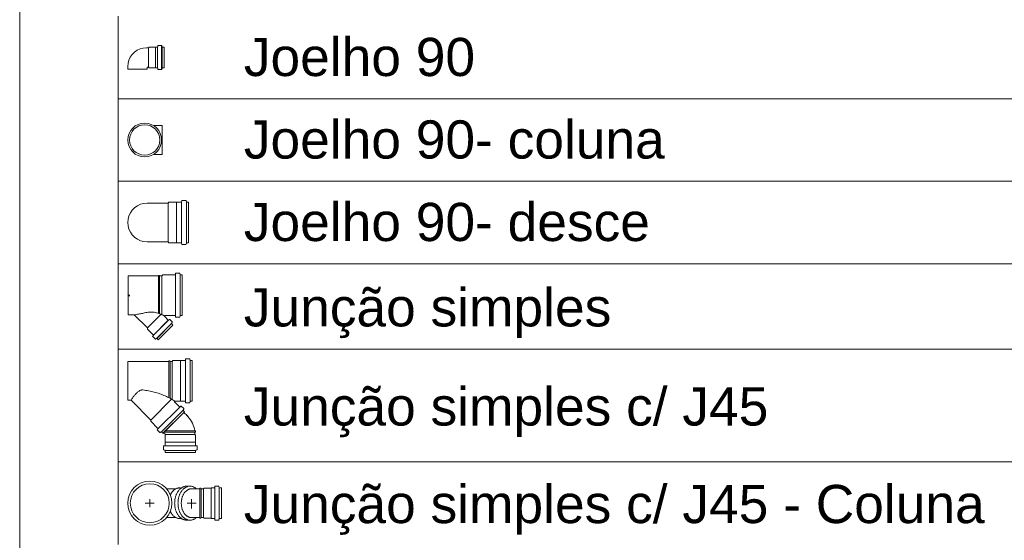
# Model space of a CAD drawing. Header units: millimetres. Extents: x 567 to 934, y -1 to 364.
# Tile 312 of 656: x 708.32 to 713.48, y 223.92 to 226.65. Entities that reach past the tile are written whole.
import ezdxf

# ---------------------------------------------------------------- set-up
doc = ezdxf.new("R2010")
doc.units = ezdxf.units.MM
doc.header["$MEASUREMENT"] = 0
doc.linetypes.add('NULL', pattern=[0])
for name, color, linetype, lineweight in [('DI-Tabelas', 7, 'Continuous', 13), ('Simbolos', 14, 'Continuous', 20), ('Simbolos_int', 14, 'Continuous', 15)]:
    doc.layers.add(name, color=color, linetype=linetype, lineweight=lineweight)
doc.styles.add('Arial', font='arial.ttf')

msp = doc.modelspace()

# ---------------------------------------------------------------- linework, layer by layer
at = {"layer": 'DI-Tabelas'}
for p, q in [((708.3214, 226.7514), (708.3214, 226.3194)), ((708.8379, 226.2354), (708.8379, 226.6674)), ((708.3214, 226.3194), (708.3214, 225.8874)), ((709.4459, 226.2354), (708.8379, 226.2354)), ((708.8379, 225.8034), (708.8379, 226.2354)), ((715.5079, 226.2354), (709.4459, 226.2354)), ((708.3214, 225.8874), (708.3214, 225.4554)), ((709.4459, 225.8034), (708.8379, 225.8034)), ((708.8379, 225.3714), (708.8379, 225.8034)), ((715.5079, 225.8034), (709.4459, 225.8034)), ((708.3214, 225.4554), (708.3214, 225.0234)), ((709.4459, 225.3714), (708.8379, 225.3714)), ((708.8379, 224.9237), (708.8379, 225.3714)), ((715.5079, 225.3714), (709.4459, 225.3714)), ((708.3214, 225.0234), (708.3214, 224.5914)), ((709.4459, 224.9237), (708.8379, 224.9237)), ((708.8379, 224.3336), (708.8379, 224.9237)), ((715.5079, 224.9237), (709.4459, 224.9237)), ((708.3214, 224.5914), (708.3214, 224.1594)), ((709.4459, 224.3336), (708.8379, 224.3336)), ((708.8379, 223.9016), (708.8379, 224.3336)), ((715.5079, 224.3336), (709.4459, 224.3336)), ((708.3214, 224.1594), (708.3214, 223.7274))]:
    msp.add_line(p, q, dxfattribs=at)
at = {"layer": 'Simbolos'}
for p, q in [((708.9955, 226.5021), (708.9857, 226.5021)), ((708.9991, 226.5057), (708.9955, 226.5021)), ((709.0327, 226.5057), (708.9991, 226.5057)), ((709.0331, 226.5061), (709.0327, 226.5057)), ((709.0424, 226.5061), (709.0331, 226.5061)), ((709.0449, 226.5132), (709.0444, 226.5079)), ((709.0644, 226.515), (709.0469, 226.515)), ((709.0644, 226.513), (709.0644, 226.3898)), ((709.0663, 226.5135), (709.0679, 226.5076)), ((709.0786, 226.5061), (709.0699, 226.5061)), ((709.0786, 226.5061), (709.0786, 226.3967)), ((708.8879, 226.4043), (708.8879, 226.3908)), ((708.9893, 226.3987), (708.9893, 226.3908)), ((708.9955, 226.4007), (708.9913, 226.4007)), ((708.9991, 226.3971), (708.9955, 226.4007)), ((709.0327, 226.3971), (708.9991, 226.3971)), ((709.0331, 226.3967), (709.0327, 226.3971)), ((709.0424, 226.3967), (709.0331, 226.3967)), ((709.0449, 226.3896), (709.0444, 226.3949)), ((709.0644, 226.3878), (709.0469, 226.3878)), ((709.0663, 226.3893), (709.0679, 226.3952)), ((709.0786, 226.3967), (709.0699, 226.3967)), ((709.0228, 226.0949), (709.0685, 226.0949)), ((709.0228, 225.9439), (709.0685, 225.9439)), ((709.0992, 225.689), (708.9895, 225.689)), ((709.1036, 225.6934), (709.0992, 225.689)), ((709.1431, 225.6934), (709.1036, 225.6934)), ((709.1436, 225.6939), (709.1431, 225.6934)), ((709.1678, 225.6939), (709.1436, 225.6939)), ((709.1702, 225.7009), (709.1698, 225.6957)), ((709.1911, 225.7027), (709.1722, 225.7027)), ((709.1931, 225.7012), (709.1946, 225.6954)), ((709.2055, 225.6939), (709.1966, 225.6939)), ((709.2055, 225.6939), (709.2055, 225.4809)), ((709.0992, 225.4858), (708.9895, 225.4858)), ((709.1036, 225.4814), (709.0992, 225.4858)), ((709.1431, 225.4814), (709.1036, 225.4814)), ((709.1436, 225.4809), (709.1431, 225.4814)), ((709.1678, 225.4809), (709.1436, 225.4809)), ((709.1702, 225.4739), (709.1698, 225.4791)), ((709.1911, 225.4721), (709.1722, 225.4721)), ((709.1931, 225.4736), (709.1946, 225.4794)), ((709.2055, 225.4809), (709.1966, 225.4809)), ((709.048, 225.3077), (708.8901, 225.3077)), ((708.8901, 225.3077), (708.8901, 225.1045)), ((709.048, 225.3077), (709.0482, 225.3107)), ((709.0541, 225.3107), (709.0482, 225.3107)), ((709.0544, 225.3077), (709.0541, 225.3107)), ((709.0668, 225.3077), (709.0544, 225.3077)), ((709.0717, 225.3126), (709.0668, 225.3077)), ((709.1353, 225.3126), (709.0717, 225.3126)), ((709.1378, 225.3196), (709.1373, 225.3144)), ((709.1587, 225.3214), (709.1398, 225.3214)), ((709.1606, 225.3199), (709.1622, 225.3141)), ((709.173, 225.3126), (709.1641, 225.3126)), ((709.173, 225.3126), (709.173, 225.0996)), ((708.8959, 225.2018), (708.8879, 225.2097)), ((708.899, 225.2061), (708.8879, 225.2061)), ((708.9219, 225.1045), (708.8901, 225.1045)), ((708.9911, 225.0353), (708.9219, 225.1045)), ((709.1353, 225.0996), (709.0807, 225.0996)), ((709.1378, 225.0926), (709.1373, 225.0978)), ((709.1606, 225.0923), (709.1622, 225.0981)), ((709.173, 225.0996), (709.1641, 225.0996)), ((709.1239, 225.0506), (709.0471, 224.9737)), ((709.0989, 225.0766), (709.0793, 225.0962)), ((709.1056, 225.0799), (709.1016, 225.0765)), ((709.1202, 225.0669), (709.1078, 225.0793)), ((709.1205, 225.0644), (709.1175, 225.0591)), ((709.1239, 225.0506), (709.1178, 225.0567)), ((709.1587, 225.0908), (709.1398, 225.0908)), ((708.9911, 225.0296), (708.9911, 225.0353)), ((709.0215, 224.9992), (708.9911, 225.0296)), ((709.0182, 224.9925), (709.0216, 224.9965)), ((709.0308, 224.9774), (709.0184, 224.9898)), ((709.0332, 224.9771), (709.0385, 224.9802)), ((709.0471, 224.9737), (709.0409, 224.9798)), ((709.1027, 224.86), (708.8879, 224.86)), ((708.8879, 224.6568), (708.8879, 224.86)), ((709.1027, 224.86), (709.1029, 224.863)), ((709.1027, 224.6701), (709.1027, 224.86)), ((709.1088, 224.863), (709.1029, 224.863)), ((709.1091, 224.86), (709.1088, 224.863)), ((709.1091, 224.6667), (709.1091, 224.86)), ((709.1196, 224.86), (709.1091, 224.86)), ((709.124, 224.8644), (709.1196, 224.86)), ((709.1196, 224.6605), (709.1196, 224.86)), ((709.1635, 224.8644), (709.124, 224.8644)), ((709.164, 224.8649), (709.1635, 224.8644)), ((709.1635, 224.6524), (709.1635, 224.8644)), ((709.1882, 224.8649), (709.164, 224.8649)), ((709.19, 224.8649), (709.19, 224.6519)), ((709.1906, 224.8719), (709.1902, 224.8667)), ((709.2115, 224.8737), (709.1926, 224.8737)), ((709.2135, 224.8722), (709.215, 224.8664)), ((709.2154, 224.8649), (709.2154, 224.6519)), ((709.2259, 224.8649), (709.217, 224.8649)), ((709.2259, 224.8649), (709.2259, 224.6519)), ((708.9047, 224.6568), (708.8879, 224.6568)), ((709.0087, 224.5527), (708.9047, 224.6568)), ((709.1177, 224.6617), (709.0087, 224.5527)), ((709.1591, 224.6223), (709.1324, 224.649)), ((709.1635, 224.6524), (709.1338, 224.6524)), ((709.164, 224.6519), (709.1635, 224.6524)), ((709.1882, 224.6519), (709.164, 224.6519)), ((709.1906, 224.6449), (709.1902, 224.6501)), ((709.2115, 224.6431), (709.1926, 224.6431)), ((709.2135, 224.6446), (709.215, 224.6504)), ((709.2259, 224.6519), (709.217, 224.6519)), ((709.1601, 224.6207), (709.0475, 224.5082)), ((709.1771, 224.6037), (709.0645, 224.4911)), ((709.1846, 224.5962), (709.0721, 224.4836)), ((709.1618, 224.6222), (709.1656, 224.6254)), ((709.1807, 224.6129), (709.1683, 224.6252)), ((709.1779, 224.605), (709.181, 224.6105)), ((709.1846, 224.5962), (709.1782, 224.6026)), ((709.2005, 224.5745), (709.1818, 224.5933)), ((709.0087, 224.5464), (709.0087, 224.5527)), ((709.046, 224.5091), (709.0087, 224.5464)), ((709.0461, 224.5064), (709.0429, 224.5026)), ((709.0554, 224.4876), (709.043, 224.4999)), ((709.0632, 224.4904), (709.0578, 224.4872)), ((709.0721, 224.4836), (709.0656, 224.4901)), ((709.0849, 224.4766), (709.075, 224.4865)), ((709.2388, 224.4963), (709.2418, 224.496)), ((709.2388, 224.4899), (709.2418, 224.4901)), ((709.2388, 224.4767), (709.2388, 224.4899)), ((709.2418, 224.4901), (709.2418, 224.496)), ((709.0837, 224.4371), (709.0842, 224.4376)), ((709.0837, 224.4201), (709.0837, 224.4371)), ((709.0842, 224.4731), (709.0849, 224.4738)), ((709.0842, 224.4376), (709.0842, 224.4731)), ((709.2424, 224.4731), (709.2388, 224.4767)), ((709.2424, 224.4376), (709.2424, 224.4731)), ((709.2429, 224.4371), (709.2424, 224.4376)), ((709.2429, 224.4201), (709.2429, 224.4371)), ((709.0747, 224.3982), (709.0747, 224.4157)), ((709.0822, 224.3946), (709.0762, 224.3962)), ((709.0819, 224.4181), (709.0765, 224.4177)), ((709.0837, 224.3836), (709.0837, 224.3927)), ((709.2429, 224.3836), (709.0837, 224.3836)), ((709.2429, 224.3836), (709.2429, 224.3927)), ((709.2444, 224.3946), (709.2504, 224.3962)), ((709.2447, 224.4181), (709.2501, 224.4177)), ((709.2519, 224.3982), (709.2519, 224.4157)), ((709.14, 224.1931), (709.0903, 224.1931)), ((709.2139, 224.2066), (709.1963, 224.2066)), ((709.2653, 224.1931), (709.2217, 224.1931)), ((709.2653, 224.1931), (709.2656, 224.1961)), ((709.2714, 224.1961), (709.2656, 224.1961)), ((709.2717, 224.1931), (709.2714, 224.1961)), ((709.2849, 224.1931), (709.2717, 224.1931)), ((709.2885, 224.1967), (709.2849, 224.1931)), ((709.324, 224.1967), (709.2885, 224.1967)), ((709.3245, 224.1972), (709.324, 224.1967)), ((709.3415, 224.1972), (709.3245, 224.1972)), ((709.3434, 224.199), (709.3439, 224.2044)), ((709.3634, 224.2062), (709.3459, 224.2062)), ((709.367, 224.1987), (709.3653, 224.2047)), ((709.378, 224.1972), (709.3689, 224.1972)), ((709.378, 224.1972), (709.378, 224.038)), ((709.14, 224.0421), (709.0903, 224.0421)), ((709.2139, 224.0286), (709.1963, 224.0286)), ((709.2653, 224.0421), (709.2217, 224.0421)), ((709.2653, 224.0421), (709.2656, 224.0391)), ((709.2714, 224.0391), (709.2656, 224.0391)), ((709.2717, 224.0421), (709.2714, 224.0391)), ((709.2849, 224.0421), (709.2717, 224.0421)), ((709.2885, 224.0385), (709.2849, 224.0421)), ((709.324, 224.0385), (709.2885, 224.0385)), ((709.3245, 224.038), (709.324, 224.0385)), ((709.3415, 224.038), (709.3245, 224.038)), ((709.3434, 224.0362), (709.3439, 224.0308)), ((709.3634, 224.029), (709.3459, 224.029)), ((709.367, 224.0365), (709.3653, 224.0305)), ((709.378, 224.038), (709.3689, 224.038))]:
    msp.add_line(p, q, dxfattribs=at)
for points in [[(708.9857, 226.5021), (708.9687, 226.5006), (708.9522, 226.4962), (708.9368, 226.489), (708.9228, 226.4792), (708.9107, 226.4672), (708.901, 226.4532), (708.8938, 226.4378), (708.8893, 226.4213), (708.8879, 226.4043)], [(709.0424, 226.5061), (709.0428, 226.5062), (709.0431, 226.5062), (709.0434, 226.5064), (709.0436, 226.5065), (709.0439, 226.5068), (709.0441, 226.507), (709.0443, 226.5073), (709.0444, 226.5076), (709.0444, 226.508)], [(709.0469, 226.515), (709.0466, 226.515), (709.0462, 226.5149), (709.0459, 226.5148), (709.0457, 226.5146), (709.0454, 226.5144), (709.0452, 226.5141), (709.0451, 226.5138), (709.0449, 226.5135), (709.0449, 226.5132)], [(709.0663, 226.5135), (709.0662, 226.5138), (709.0661, 226.5141), (709.0659, 226.5143), (709.0657, 226.5145), (709.0655, 226.5147), (709.0652, 226.5148), (709.065, 226.5149), (709.0647, 226.515), (709.0644, 226.515)], [(709.0679, 226.5076), (709.068, 226.5073), (709.0682, 226.5071), (709.0683, 226.5068), (709.0685, 226.5066), (709.0688, 226.5065), (709.069, 226.5063), (709.0693, 226.5062), (709.0696, 226.5061), (709.0699, 226.5061)], [(708.9913, 226.4007), (708.9909, 226.4007), (708.9906, 226.4006), (708.9903, 226.4005), (708.99, 226.4003), (708.9897, 226.4), (708.9895, 226.3997), (708.9894, 226.3994), (708.9893, 226.3991), (708.9893, 226.3987)], [(709.0444, 226.3949), (709.0444, 226.3952), (709.0443, 226.3955), (709.0441, 226.3958), (709.0439, 226.3961), (709.0436, 226.3963), (709.0434, 226.3965), (709.0431, 226.3966), (709.0428, 226.3967), (709.0424, 226.3967)], [(709.0449, 226.3897), (709.0449, 226.3893), (709.0451, 226.389), (709.0452, 226.3887), (709.0454, 226.3885), (709.0457, 226.3882), (709.0459, 226.3881), (709.0462, 226.3879), (709.0466, 226.3879), (709.0469, 226.3878)], [(709.0644, 226.3878), (709.0647, 226.3878), (709.065, 226.3879), (709.0652, 226.388), (709.0655, 226.3882), (709.0657, 226.3883), (709.0659, 226.3885), (709.0661, 226.3888), (709.0662, 226.389), (709.0663, 226.3893)], [(709.0699, 226.3967), (709.0696, 226.3967), (709.0693, 226.3966), (709.069, 226.3965), (709.0688, 226.3964), (709.0685, 226.3962), (709.0683, 226.396), (709.0682, 226.3958), (709.068, 226.3955), (709.0679, 226.3952)], [(708.9895, 225.689), (708.9718, 225.6875), (708.9547, 225.6829), (708.9387, 225.6754), (708.9242, 225.6653), (708.9116, 225.6527), (708.9015, 225.6382), (708.894, 225.6222), (708.8894, 225.6051), (708.8879, 225.5874), (708.8894, 225.5698), (708.894, 225.5527), (708.9015, 225.5366), (708.9116, 225.5221), (708.9242, 225.5096), (708.9387, 225.4994), (708.9547, 225.492), (708.9718, 225.4874), (708.9895, 225.4858)], [(709.1678, 225.6939), (709.1681, 225.694), (709.1684, 225.694), (709.1688, 225.6942), (709.169, 225.6943), (709.1693, 225.6946), (709.1695, 225.6948), (709.1696, 225.6951), (709.1697, 225.6954), (709.1698, 225.6958)], [(709.1722, 225.7027), (709.1719, 225.7027), (709.1716, 225.7026), (709.1713, 225.7025), (709.171, 225.7023), (709.1708, 225.7021), (709.1706, 225.7018), (709.1704, 225.7015), (709.1703, 225.7012), (709.1702, 225.7009)], [(709.1931, 225.7012), (709.193, 225.7015), (709.1928, 225.7018), (709.1927, 225.702), (709.1925, 225.7022), (709.1922, 225.7024), (709.192, 225.7025), (709.1917, 225.7026), (709.1914, 225.7027), (709.1911, 225.7027)], [(709.1947, 225.6954), (709.1947, 225.6951), (709.1949, 225.6949), (709.195, 225.6946), (709.1953, 225.6944), (709.1955, 225.6943), (709.1957, 225.6941), (709.196, 225.694), (709.1963, 225.6939), (709.1966, 225.6939)], [(709.1698, 225.4791), (709.1697, 225.4794), (709.1696, 225.4797), (709.1695, 225.48), (709.1693, 225.4803), (709.169, 225.4805), (709.1688, 225.4807), (709.1684, 225.4808), (709.1681, 225.4809), (709.1678, 225.4809)], [(709.1702, 225.474), (709.1703, 225.4736), (709.1704, 225.4733), (709.1706, 225.473), (709.1708, 225.4728), (709.171, 225.4725), (709.1713, 225.4724), (709.1716, 225.4722), (709.1719, 225.4722), (709.1722, 225.4721)], [(709.1911, 225.4721), (709.1914, 225.4721), (709.1917, 225.4722), (709.192, 225.4723), (709.1922, 225.4725), (709.1925, 225.4726), (709.1927, 225.4728), (709.1928, 225.4731), (709.193, 225.4733), (709.1931, 225.4736)], [(709.1966, 225.4809), (709.1963, 225.4809), (709.196, 225.4808), (709.1957, 225.4807), (709.1955, 225.4806), (709.1953, 225.4804), (709.195, 225.4802), (709.1949, 225.48), (709.1947, 225.4797), (709.1947, 225.4794)], [(709.1353, 225.3126), (709.1357, 225.3127), (709.136, 225.3127), (709.1363, 225.3129), (709.1366, 225.313), (709.1368, 225.3133), (709.137, 225.3135), (709.1372, 225.3138), (709.1373, 225.3141), (709.1373, 225.3145)], [(709.1398, 225.3214), (709.1394, 225.3214), (709.1391, 225.3213), (709.1388, 225.3212), (709.1385, 225.321), (709.1383, 225.3208), (709.1381, 225.3205), (709.1379, 225.3202), (709.1378, 225.3199), (709.1378, 225.3196)], [(709.1606, 225.3199), (709.1605, 225.3202), (709.1604, 225.3205), (709.1602, 225.3207), (709.16, 225.3209), (709.1598, 225.3211), (709.1595, 225.3212), (709.1592, 225.3213), (709.159, 225.3214), (709.1587, 225.3214)], [(709.1622, 225.3141), (709.1623, 225.3138), (709.1624, 225.3136), (709.1626, 225.3133), (709.1628, 225.3131), (709.163, 225.313), (709.1632, 225.3128), (709.1635, 225.3127), (709.1638, 225.3126), (709.1641, 225.3126)], [(708.9235, 225.1037), (708.9234, 225.1038), (708.9233, 225.104), (708.9231, 225.1041), (708.9229, 225.1042), (708.9227, 225.1043), (708.9225, 225.1044), (708.9223, 225.1045), (708.9221, 225.1045), (708.9219, 225.1045)], [(708.9699, 225.112), (708.9647, 225.1112), (708.9595, 225.1103), (708.9544, 225.1095), (708.9492, 225.1086), (708.9441, 225.1077), (708.9389, 225.1067), (708.9338, 225.1057), (708.9287, 225.1047), (708.9236, 225.1036)], [(709.0264, 225.1176), (709.02, 225.1182), (709.0137, 225.1185), (709.0073, 225.1184), (709.001, 225.1181), (708.9947, 225.1175), (708.9884, 225.1165), (708.9821, 225.1153), (708.976, 225.1138), (708.9699, 225.112)], [(709.0789, 225.0985), (709.0734, 225.1016), (709.0679, 225.1044), (709.0622, 225.107), (709.0564, 225.1094), (709.0506, 225.1115), (709.0446, 225.1134), (709.0386, 225.1151), (709.0325, 225.1165), (709.0264, 225.1176)], [(709.0807, 225.0996), (709.0804, 225.0996), (709.0802, 225.0996), (709.0799, 225.0995), (709.0797, 225.0994), (709.0795, 225.0992), (709.0793, 225.099), (709.0791, 225.0988), (709.0789, 225.0986), (709.0788, 225.0984), (709.0787, 225.0981), (709.0787, 225.0979), (709.0787, 225.0976), (709.0787, 225.0974), (709.0787, 225.0971), (709.0788, 225.0969), (709.0789, 225.0966), (709.0791, 225.0964), (709.0793, 225.0962)], [(709.1373, 225.0978), (709.1373, 225.0981), (709.1372, 225.0984), (709.137, 225.0987), (709.1368, 225.099), (709.1366, 225.0992), (709.1363, 225.0994), (709.136, 225.0995), (709.1357, 225.0996), (709.1353, 225.0996)], [(709.1641, 225.0996), (709.1638, 225.0996), (709.1635, 225.0995), (709.1632, 225.0994), (709.163, 225.0993), (709.1628, 225.0991), (709.1626, 225.0989), (709.1624, 225.0987), (709.1623, 225.0984), (709.1622, 225.0981)], [(709.0989, 225.0766), (709.0991, 225.0764), (709.0994, 225.0762), (709.0997, 225.0761), (709.1, 225.076), (709.1004, 225.076), (709.1007, 225.0761), (709.101, 225.0762), (709.1013, 225.0763), (709.1016, 225.0765)], [(709.1078, 225.0793), (709.1076, 225.0795), (709.1073, 225.0796), (709.107, 225.0798), (709.1066, 225.0798), (709.1063, 225.0798), (709.106, 225.0798), (709.1057, 225.0797), (709.1054, 225.0796), (709.1051, 225.0794)], [(709.1174, 225.0591), (709.1173, 225.0589), (709.1172, 225.0586), (709.1172, 225.0583), (709.1172, 225.058), (709.1172, 225.0577), (709.1173, 225.0574), (709.1174, 225.0572), (709.1176, 225.0569), (709.1178, 225.0567)], [(709.1205, 225.0644), (709.1207, 225.0647), (709.1207, 225.065), (709.1208, 225.0653), (709.1208, 225.0656), (709.1208, 225.0658), (709.1207, 225.0661), (709.1206, 225.0664), (709.1204, 225.0666), (709.1202, 225.0669)], [(709.1378, 225.0927), (709.1378, 225.0923), (709.1379, 225.092), (709.1381, 225.0917), (709.1383, 225.0915), (709.1385, 225.0912), (709.1388, 225.0911), (709.1391, 225.0909), (709.1394, 225.0909), (709.1398, 225.0908)], [(709.1587, 225.0908), (709.159, 225.0908), (709.1592, 225.0909), (709.1595, 225.091), (709.1598, 225.0912), (709.16, 225.0913), (709.1602, 225.0915), (709.1604, 225.0918), (709.1605, 225.092), (709.1606, 225.0923)], [(709.0216, 224.9965), (709.0218, 224.9968), (709.022, 224.9971), (709.0221, 224.9974), (709.0221, 224.9977), (709.0221, 224.9981), (709.022, 224.9984), (709.0219, 224.9987), (709.0217, 224.999), (709.0215, 224.9992)], [(709.0182, 224.9925), (709.0181, 224.9922), (709.0179, 224.9919), (709.0178, 224.9916), (709.0178, 224.9913), (709.0178, 224.991), (709.0179, 224.9907), (709.018, 224.9903), (709.0181, 224.9901), (709.0184, 224.9898)], [(709.0308, 224.9774), (709.031, 224.9772), (709.0312, 224.9771), (709.0315, 224.9769), (709.0318, 224.9769), (709.0321, 224.9768), (709.0323, 224.9768), (709.0326, 224.9769), (709.0329, 224.977), (709.0332, 224.9771)], [(709.0409, 224.9799), (709.0407, 224.98), (709.0404, 224.9802), (709.0402, 224.9803), (709.0399, 224.9804), (709.0396, 224.9804), (709.0393, 224.9804), (709.039, 224.9804), (709.0388, 224.9803), (709.0385, 224.9802)], [(709.1882, 224.8649), (709.1885, 224.8649), (709.1888, 224.865), (709.1892, 224.8651), (709.1894, 224.8653), (709.1897, 224.8655), (709.1899, 224.8658), (709.19, 224.8661), (709.1901, 224.8664), (709.1902, 224.8667)], [(709.1926, 224.8737), (709.1923, 224.8737), (709.192, 224.8736), (709.1917, 224.8735), (709.1914, 224.8733), (709.1912, 224.8731), (709.191, 224.8728), (709.1908, 224.8725), (709.1907, 224.8722), (709.1906, 224.8719)], [(709.2135, 224.8722), (709.2134, 224.8725), (709.2132, 224.8728), (709.2131, 224.873), (709.2129, 224.8732), (709.2126, 224.8734), (709.2124, 224.8735), (709.2121, 224.8736), (709.2118, 224.8737), (709.2115, 224.8737)], [(709.2151, 224.8664), (709.2151, 224.8661), (709.2153, 224.8659), (709.2154, 224.8656), (709.2157, 224.8654), (709.2159, 224.8652), (709.2161, 224.8651), (709.2164, 224.865), (709.2167, 224.8649), (709.217, 224.8649)], [(708.9269, 224.6871), (708.9243, 224.684), (708.9216, 224.6807), (708.9191, 224.6775), (708.9165, 224.6742), (708.9141, 224.6709), (708.9117, 224.6675), (708.9093, 224.664), (708.9071, 224.6606), (708.9049, 224.6571)], [(708.9537, 224.7087), (708.9504, 224.7068), (708.9471, 224.7047), (708.944, 224.7025), (708.9409, 224.7002), (708.938, 224.6978), (708.9351, 224.6953), (708.9323, 224.6926), (708.9295, 224.6899), (708.9269, 224.6871)], [(708.9581, 224.7102), (708.9576, 224.7101), (708.9571, 224.71), (708.9566, 224.7099), (708.9561, 224.7098), (708.9556, 224.7096), (708.9551, 224.7094), (708.9546, 224.7092), (708.9541, 224.709), (708.9537, 224.7087)], [(708.9674, 224.7103), (708.9664, 224.7103), (708.9654, 224.7103), (708.9643, 224.7103), (708.9633, 224.7103), (708.9622, 224.7103), (708.9612, 224.7103), (708.9602, 224.7103), (708.9591, 224.7102), (708.9581, 224.7102)], [(709.0336, 224.6974), (709.0263, 224.6993), (709.0191, 224.7012), (709.0118, 224.7029), (709.0044, 224.7044), (708.9971, 224.7059), (708.9897, 224.7072), (708.9823, 224.7083), (708.9749, 224.7094), (708.9674, 224.7103)], [(709.0967, 224.6731), (709.0898, 224.6763), (709.083, 224.6794), (709.0761, 224.6823), (709.0691, 224.6852), (709.0621, 224.6878), (709.055, 224.6904), (709.0479, 224.6929), (709.0408, 224.6952), (709.0336, 224.6974)], [(708.9049, 224.657), (708.9048, 224.657), (708.9048, 224.657), (708.9048, 224.657), (708.9048, 224.6569), (708.9048, 224.6569), (708.9047, 224.6569), (708.9047, 224.6569), (708.9047, 224.6568), (708.9047, 224.6568)], [(709.1325, 224.6519), (709.1287, 224.6546), (709.1249, 224.6572), (709.121, 224.6597), (709.117, 224.6621), (709.1131, 224.6645), (709.109, 224.6668), (709.1049, 224.669), (709.1008, 224.6711), (709.0967, 224.6731)], [(709.1338, 224.6524), (709.1336, 224.6524), (709.1333, 224.6523), (709.1331, 224.6523), (709.1328, 224.6521), (709.1326, 224.652), (709.1324, 224.6518), (709.1322, 224.6516), (709.1321, 224.6514), (709.132, 224.6512), (709.1319, 224.6509), (709.1318, 224.6507), (709.1318, 224.6504), (709.1318, 224.6501), (709.1319, 224.6499), (709.132, 224.6496), (709.1321, 224.6494), (709.1322, 224.6492), (709.1324, 224.649)], [(709.1902, 224.6501), (709.1901, 224.6504), (709.19, 224.6507), (709.1899, 224.651), (709.1897, 224.6513), (709.1894, 224.6515), (709.1892, 224.6517), (709.1888, 224.6518), (709.1885, 224.6519), (709.1882, 224.6519)], [(709.1906, 224.6449), (709.1907, 224.6446), (709.1908, 224.6443), (709.191, 224.644), (709.1912, 224.6437), (709.1914, 224.6435), (709.1917, 224.6433), (709.192, 224.6432), (709.1923, 224.6431), (709.1926, 224.6431)], [(709.2115, 224.6431), (709.2118, 224.6431), (709.2121, 224.6432), (709.2124, 224.6433), (709.2126, 224.6434), (709.2129, 224.6436), (709.2131, 224.6438), (709.2132, 224.6441), (709.2134, 224.6443), (709.2135, 224.6446)], [(709.217, 224.6519), (709.2167, 224.6519), (709.2164, 224.6518), (709.2161, 224.6517), (709.2159, 224.6516), (709.2157, 224.6514), (709.2154, 224.6512), (709.2153, 224.651), (709.2151, 224.6507), (709.2151, 224.6504)], [(709.1591, 224.6223), (709.1594, 224.6221), (709.1597, 224.6219), (709.16, 224.6218), (709.1603, 224.6217), (709.1606, 224.6217), (709.1609, 224.6217), (709.1613, 224.6218), (709.1616, 224.622), (709.1618, 224.6222)], [(709.1683, 224.6252), (709.1681, 224.6255), (709.1678, 224.6256), (709.1675, 224.6257), (709.1672, 224.6258), (709.1668, 224.6258), (709.1665, 224.6258), (709.1662, 224.6257), (709.1659, 224.6255), (709.1656, 224.6254)], [(709.1779, 224.605), (709.1778, 224.6048), (709.1777, 224.6045), (709.1776, 224.6042), (709.1776, 224.6039), (709.1777, 224.6036), (709.1777, 224.6034), (709.1779, 224.6031), (709.178, 224.6029), (709.1782, 224.6026)], [(709.181, 224.6105), (709.1811, 224.6107), (709.1812, 224.611), (709.1813, 224.6113), (709.1813, 224.6116), (709.1812, 224.6119), (709.1812, 224.6121), (709.181, 224.6124), (709.1809, 224.6127), (709.1807, 224.6129)], [(709.2388, 224.4963), (709.2369, 224.5066), (709.2342, 224.5169), (709.2307, 224.5268), (709.2266, 224.5366), (709.2217, 224.5459), (709.2162, 224.5549), (709.21, 224.5635), (709.2032, 224.5716), (709.1959, 224.5792)], [(709.0429, 224.5027), (709.0427, 224.5024), (709.0426, 224.5021), (709.0425, 224.5018), (709.0424, 224.5014), (709.0425, 224.5011), (709.0425, 224.5008), (709.0426, 224.5005), (709.0428, 224.5002), (709.043, 224.5)], [(709.0461, 224.5064), (709.0463, 224.5067), (709.0464, 224.507), (709.0465, 224.5073), (709.0466, 224.5076), (709.0465, 224.508), (709.0465, 224.5083), (709.0464, 224.5086), (709.0462, 224.5089), (709.046, 224.5091)], [(709.0554, 224.4876), (709.0556, 224.4874), (709.0559, 224.4872), (709.0561, 224.4871), (709.0564, 224.487), (709.0567, 224.487), (709.057, 224.487), (709.0573, 224.487), (709.0575, 224.4871), (709.0578, 224.4873)], [(709.0656, 224.4901), (709.0654, 224.4902), (709.0652, 224.4904), (709.0649, 224.4905), (709.0646, 224.4906), (709.0643, 224.4906), (709.064, 224.4906), (709.0638, 224.4906), (709.0635, 224.4905), (709.0632, 224.4904)], [(709.0849, 224.4738), (709.0851, 224.474), (709.0853, 224.4743), (709.0854, 224.4747), (709.0855, 224.475), (709.0855, 224.4753), (709.0854, 224.4757), (709.0853, 224.476), (709.0851, 224.4763), (709.0849, 224.4766)], [(709.0765, 224.4176), (709.0762, 224.4176), (709.0759, 224.4175), (709.0756, 224.4173), (709.0753, 224.4171), (709.0751, 224.4169), (709.0749, 224.4166), (709.0748, 224.4163), (709.0747, 224.416), (709.0747, 224.4157)], [(709.0747, 224.3982), (709.0747, 224.3979), (709.0748, 224.3976), (709.0749, 224.3973), (709.075, 224.3971), (709.0752, 224.3968), (709.0754, 224.3966), (709.0756, 224.3965), (709.0759, 224.3963), (709.0762, 224.3962)], [(709.0819, 224.4181), (709.0822, 224.4182), (709.0825, 224.4183), (709.0828, 224.4184), (709.0831, 224.4186), (709.0833, 224.4189), (709.0835, 224.4192), (709.0836, 224.4195), (709.0837, 224.4198), (709.0837, 224.4201)], [(709.0837, 224.3927), (709.0837, 224.393), (709.0836, 224.3932), (709.0835, 224.3935), (709.0834, 224.3938), (709.0832, 224.394), (709.083, 224.3942), (709.0827, 224.3944), (709.0825, 224.3945), (709.0822, 224.3946)], [(709.2429, 224.4201), (709.2429, 224.4198), (709.243, 224.4195), (709.2431, 224.4192), (709.2433, 224.4189), (709.2435, 224.4186), (709.2438, 224.4184), (709.2441, 224.4183), (709.2444, 224.4182), (709.2447, 224.4181)], [(709.2444, 224.3946), (709.2441, 224.3945), (709.2438, 224.3944), (709.2436, 224.3942), (709.2434, 224.394), (709.2432, 224.3938), (709.2431, 224.3935), (709.243, 224.3932), (709.2429, 224.393), (709.2429, 224.3927)], [(709.2519, 224.4157), (709.2519, 224.416), (709.2518, 224.4163), (709.2517, 224.4166), (709.2515, 224.4169), (709.2513, 224.4171), (709.251, 224.4173), (709.2507, 224.4175), (709.2504, 224.4176), (709.2501, 224.4176)], [(709.2504, 224.3962), (709.2507, 224.3963), (709.2509, 224.3965), (709.2512, 224.3966), (709.2514, 224.3968), (709.2516, 224.3971), (709.2517, 224.3973), (709.2518, 224.3976), (709.2519, 224.3979), (709.2519, 224.3982)], [(709.1186, 224.1742), (709.1176, 224.1726), (709.1166, 224.1711), (709.1156, 224.1696), (709.1146, 224.168), (709.1137, 224.1664), (709.1129, 224.1648), (709.112, 224.1631), (709.1112, 224.1615), (709.1105, 224.1598)], [(709.1381, 224.192), (709.1356, 224.1904), (709.1331, 224.1888), (709.1308, 224.187), (709.1285, 224.1851), (709.1263, 224.1831), (709.1242, 224.181), (709.1223, 224.1788), (709.1204, 224.1765), (709.1186, 224.1741)], [(709.1586, 224.1976), (709.1562, 224.1975), (709.1538, 224.1973), (709.1515, 224.197), (709.1491, 224.1965), (709.1468, 224.1958), (709.1446, 224.1951), (709.1423, 224.1942), (709.1402, 224.1932), (709.1381, 224.192)], [(709.1518, 224.1805), (709.1499, 224.1777), (709.1481, 224.1748), (709.1464, 224.1718), (709.1448, 224.1688), (709.1433, 224.1657), (709.1419, 224.1625), (709.1406, 224.1593), (709.1395, 224.1561), (709.1385, 224.1528)], [(709.1735, 224.2004), (709.1707, 224.1986), (709.168, 224.1968), (709.1653, 224.1948), (709.1628, 224.1927), (709.1604, 224.1905), (709.1581, 224.1881), (709.1559, 224.1857), (709.1538, 224.1831), (709.1518, 224.1805)], [(709.1694, 224.1805), (709.1674, 224.1777), (709.1656, 224.1748), (709.1639, 224.1718), (709.1623, 224.1688), (709.1608, 224.1657), (709.1594, 224.1625), (709.1582, 224.1593), (709.157, 224.1561), (709.156, 224.1528)], [(709.1677, 224.1966), (709.1667, 224.1968), (709.1657, 224.197), (709.1647, 224.1971), (709.1637, 224.1973), (709.1627, 224.1974), (709.1617, 224.1975), (709.1606, 224.1975), (709.1596, 224.1976), (709.1586, 224.1976)], [(709.191, 224.2004), (709.1882, 224.1986), (709.1855, 224.1968), (709.1829, 224.1948), (709.1804, 224.1927), (709.178, 224.1905), (709.1756, 224.1881), (709.1734, 224.1857), (709.1714, 224.1831), (709.1694, 224.1805)], [(709.1839, 224.171), (709.1823, 224.1686), (709.1807, 224.1661), (709.1793, 224.1636), (709.1779, 224.161), (709.1766, 224.1584), (709.1755, 224.1557), (709.1744, 224.153), (709.1734, 224.1503), (709.1726, 224.1475)], [(709.1963, 224.2066), (709.1937, 224.2065), (709.191, 224.2063), (709.1884, 224.2059), (709.1858, 224.2053), (709.1832, 224.2046), (709.1807, 224.2038), (709.1782, 224.2028), (709.1758, 224.2017), (709.1735, 224.2004)], [(709.2023, 224.1878), (709.1999, 224.1863), (709.1976, 224.1848), (709.1954, 224.1831), (709.1932, 224.1813), (709.1912, 224.1794), (709.1892, 224.1774), (709.1873, 224.1754), (709.1856, 224.1732), (709.1839, 224.171)], [(709.2139, 224.2066), (709.2112, 224.2065), (709.2086, 224.2063), (709.2059, 224.2059), (709.2033, 224.2053), (709.2008, 224.2046), (709.1982, 224.2038), (709.1958, 224.2028), (709.1934, 224.2017), (709.191, 224.2004)], [(709.2217, 224.1931), (709.2194, 224.193), (709.2172, 224.1928), (709.2149, 224.1925), (709.2127, 224.192), (709.2105, 224.1914), (709.2084, 224.1907), (709.2063, 224.1899), (709.2043, 224.1889), (709.2023, 224.1878)], [(709.2367, 224.2004), (709.2344, 224.2017), (709.232, 224.2028), (709.2295, 224.2038), (709.227, 224.2046), (709.2244, 224.2053), (709.2218, 224.2059), (709.2192, 224.2063), (709.2165, 224.2065), (709.2139, 224.2066)], [(709.2469, 224.1931), (709.2459, 224.194), (709.2448, 224.1949), (709.2437, 224.1957), (709.2426, 224.1965), (709.2414, 224.1974), (709.2403, 224.1981), (709.2391, 224.1989), (709.2379, 224.1997), (709.2367, 224.2004)], [(709.3415, 224.1972), (709.3418, 224.1972), (709.3421, 224.1973), (709.3424, 224.1974), (709.3427, 224.1976), (709.3429, 224.1978), (709.3431, 224.1981), (709.3433, 224.1984), (709.3434, 224.1987), (709.3435, 224.199)], [(709.3459, 224.2062), (709.3456, 224.2061), (709.3453, 224.2061), (709.345, 224.2059), (709.3447, 224.2058), (709.3444, 224.2055), (709.3442, 224.2053), (709.3441, 224.205), (709.344, 224.2047), (709.3439, 224.2043)], [(709.3653, 224.2047), (709.3652, 224.205), (709.3651, 224.2052), (709.3649, 224.2055), (709.3647, 224.2057), (709.3645, 224.2058), (709.3642, 224.206), (709.364, 224.2061), (709.3637, 224.2062), (709.3634, 224.2062)], [(709.367, 224.1987), (709.367, 224.1984), (709.3672, 224.1981), (709.3673, 224.1979), (709.3676, 224.1977), (709.3678, 224.1975), (709.368, 224.1974), (709.3683, 224.1973), (709.3686, 224.1972), (709.3689, 224.1972)], [(709.1384, 224.1528), (709.1374, 224.149), (709.1365, 224.1451), (709.1356, 224.1413), (709.135, 224.1373), (709.1344, 224.1334), (709.134, 224.1295), (709.1336, 224.1255), (709.1335, 224.1215), (709.1334, 224.1176)], [(709.1334, 224.1176), (709.1335, 224.1136), (709.1336, 224.1096), (709.134, 224.1057), (709.1344, 224.1017), (709.135, 224.0978), (709.1356, 224.0939), (709.1365, 224.09), (709.1374, 224.0861), (709.1384, 224.0823)], [(709.156, 224.1528), (709.1549, 224.149), (709.154, 224.1451), (709.1532, 224.1413), (709.1525, 224.1373), (709.152, 224.1334), (709.1515, 224.1295), (709.1512, 224.1255), (709.151, 224.1215), (709.1509, 224.1176)], [(709.1509, 224.1176), (709.151, 224.1136), (709.1512, 224.1096), (709.1515, 224.1057), (709.152, 224.1017), (709.1525, 224.0978), (709.1532, 224.0939), (709.154, 224.09), (709.1549, 224.0861), (709.156, 224.0823)], [(709.1726, 224.1475), (709.1717, 224.1442), (709.1709, 224.141), (709.1702, 224.1377), (709.1696, 224.1343), (709.1691, 224.131), (709.1688, 224.1277), (709.1685, 224.1243), (709.1683, 224.1209), (709.1683, 224.1176)], [(709.1683, 224.1176), (709.1683, 224.1142), (709.1685, 224.1108), (709.1688, 224.1075), (709.1691, 224.1041), (709.1696, 224.1008), (709.1702, 224.0975), (709.1709, 224.0942), (709.1717, 224.0909), (709.1726, 224.0877)], [(709.1105, 224.0753), (709.1112, 224.0737), (709.112, 224.072), (709.1129, 224.0704), (709.1137, 224.0688), (709.1146, 224.0672), (709.1156, 224.0656), (709.1166, 224.064), (709.1176, 224.0625), (709.1186, 224.061)], [(709.1385, 224.0823), (709.1395, 224.079), (709.1406, 224.0758), (709.1419, 224.0726), (709.1433, 224.0695), (709.1448, 224.0664), (709.1464, 224.0634), (709.1481, 224.0604), (709.1499, 224.0575), (709.1518, 224.0546)], [(709.156, 224.0823), (709.157, 224.079), (709.1582, 224.0758), (709.1594, 224.0726), (709.1608, 224.0695), (709.1623, 224.0664), (709.1639, 224.0634), (709.1656, 224.0604), (709.1674, 224.0575), (709.1694, 224.0546)], [(709.1726, 224.0877), (709.1734, 224.0849), (709.1744, 224.0821), (709.1755, 224.0794), (709.1766, 224.0768), (709.1779, 224.0741), (709.1793, 224.0716), (709.1807, 224.0691), (709.1823, 224.0666), (709.1839, 224.0642)], [(709.1186, 224.061), (709.1204, 224.0586), (709.1223, 224.0563), (709.1242, 224.0542), (709.1263, 224.0521), (709.1285, 224.0501), (709.1308, 224.0482), (709.1331, 224.0464), (709.1356, 224.0447), (709.1381, 224.0431)], [(709.1381, 224.0431), (709.1402, 224.042), (709.1423, 224.041), (709.1446, 224.0401), (709.1468, 224.0393), (709.1491, 224.0387), (709.1515, 224.0382), (709.1538, 224.0378), (709.1562, 224.0376), (709.1586, 224.0376)], [(709.1518, 224.0546), (709.1538, 224.052), (709.1559, 224.0495), (709.1581, 224.047), (709.1604, 224.0447), (709.1628, 224.0425), (709.1653, 224.0404), (709.168, 224.0384), (709.1707, 224.0365), (709.1735, 224.0348)], [(709.1586, 224.0376), (709.1596, 224.0376), (709.1606, 224.0376), (709.1617, 224.0377), (709.1627, 224.0378), (709.1637, 224.0379), (709.1647, 224.038), (709.1657, 224.0382), (709.1667, 224.0384), (709.1677, 224.0386)], [(709.1694, 224.0546), (709.1714, 224.052), (709.1734, 224.0495), (709.1756, 224.047), (709.178, 224.0447), (709.1804, 224.0425), (709.1829, 224.0404), (709.1855, 224.0384), (709.1882, 224.0365), (709.191, 224.0348)], [(709.1735, 224.0348), (709.1758, 224.0335), (709.1782, 224.0324), (709.1807, 224.0314), (709.1832, 224.0305), (709.1858, 224.0298), (709.1884, 224.0293), (709.191, 224.0289), (709.1937, 224.0287), (709.1963, 224.0286)], [(709.1839, 224.0642), (709.1856, 224.062), (709.1873, 224.0598), (709.1892, 224.0577), (709.1912, 224.0557), (709.1932, 224.0539), (709.1954, 224.0521), (709.1976, 224.0504), (709.1999, 224.0488), (709.2023, 224.0473)], [(709.191, 224.0348), (709.1934, 224.0335), (709.1958, 224.0324), (709.1982, 224.0314), (709.2008, 224.0305), (709.2033, 224.0298), (709.2059, 224.0293), (709.2086, 224.0289), (709.2112, 224.0287), (709.2139, 224.0286)], [(709.2023, 224.0473), (709.2043, 224.0463), (709.2063, 224.0453), (709.2084, 224.0444), (709.2105, 224.0437), (709.2127, 224.0431), (709.2149, 224.0427), (709.2172, 224.0423), (709.2194, 224.0421), (709.2217, 224.0421)], [(709.2139, 224.0286), (709.2165, 224.0287), (709.2192, 224.0289), (709.2218, 224.0293), (709.2244, 224.0298), (709.227, 224.0305), (709.2295, 224.0314), (709.232, 224.0324), (709.2344, 224.0335), (709.2367, 224.0348)], [(709.2367, 224.0348), (709.2379, 224.0355), (709.2391, 224.0362), (709.2403, 224.037), (709.2414, 224.0378), (709.2426, 224.0386), (709.2437, 224.0394), (709.2448, 224.0403), (709.2459, 224.0412), (709.2469, 224.0421)], [(709.3435, 224.0361), (709.3434, 224.0365), (709.3433, 224.0368), (709.3431, 224.0371), (709.3429, 224.0373), (709.3427, 224.0376), (709.3424, 224.0377), (709.3421, 224.0379), (709.3418, 224.0379), (709.3415, 224.038)], [(709.3439, 224.0308), (709.344, 224.0305), (709.3441, 224.0302), (709.3442, 224.0299), (709.3444, 224.0296), (709.3447, 224.0294), (709.345, 224.0292), (709.3453, 224.0291), (709.3456, 224.029), (709.3459, 224.029)], [(709.3634, 224.029), (709.3637, 224.029), (709.364, 224.0291), (709.3642, 224.0292), (709.3645, 224.0293), (709.3647, 224.0295), (709.3649, 224.0297), (709.3651, 224.0299), (709.3652, 224.0302), (709.3653, 224.0305)], [(709.3689, 224.038), (709.3686, 224.038), (709.3683, 224.0379), (709.368, 224.0378), (709.3678, 224.0376), (709.3676, 224.0375), (709.3673, 224.0373), (709.3672, 224.037), (709.367, 224.0368), (709.367, 224.0365)]]:
    msp.add_lwpolyline(points, dxfattribs=at)
for centre, radius in [((708.9765, 226.0194), 0.0886), ((709.0032, 224.1176), 0.1021)]:
    msp.add_circle(centre, radius, dxfattribs=at)
at = {"layer": 'Simbolos_int'}
for p, q in [((708.9955, 226.5021), (708.9955, 226.4007)), ((709.0331, 226.5061), (709.0331, 226.3967)), ((709.0443, 226.5061), (709.0443, 226.3967)), ((709.0683, 226.5061), (709.0683, 226.3967)), ((708.9893, 226.3908), (708.8879, 226.3908)), ((709.0685, 225.9439), (709.0685, 226.0949)), ((709.0992, 225.689), (709.0992, 225.4858)), ((709.1431, 225.6934), (709.1431, 225.4814)), ((709.1696, 225.6939), (709.1696, 225.4809)), ((709.195, 225.6939), (709.195, 225.4809)), ((709.048, 225.1124), (709.048, 225.3077)), ((709.0544, 225.1102), (709.0544, 225.3077)), ((709.0668, 225.105), (709.0668, 225.3077)), ((709.1372, 225.3126), (709.1372, 225.0996)), ((709.1626, 225.3126), (709.1626, 225.0996)), ((709.0627, 225.1068), (708.9911, 225.0353)), ((709.0997, 225.0748), (709.0223, 224.9974)), ((709.1002, 225.0753), (709.0228, 224.9979)), ((709.1167, 225.0578), (709.0393, 224.9804)), ((709.1172, 225.0583), (709.0398, 224.9809)), ((709.075, 224.4865), (709.1818, 224.5933)), ((709.2388, 224.4899), (709.0783, 224.4899)), ((709.2388, 224.4963), (709.0847, 224.4963)), ((709.2429, 224.4371), (709.0837, 224.4371)), ((709.2388, 224.4767), (709.0848, 224.4767)), ((709.2429, 224.4183), (709.0837, 224.4183)), ((709.2429, 224.3942), (709.0837, 224.3942)), ((709.2653, 224.0421), (709.2653, 224.1931)), ((709.2717, 224.0421), (709.2717, 224.1931)), ((709.2849, 224.0421), (709.2849, 224.1931)), ((709.324, 224.0385), (709.324, 224.1967)), ((709.3433, 224.1972), (709.3433, 224.038)), ((709.3673, 224.1972), (709.3673, 224.038)), ((709.0032, 224.1176), (708.9788, 224.1176)), ((709.0032, 224.1176), (709.0032, 224.1379)), ((709.0032, 224.1176), (709.0258, 224.1176)), ((709.0032, 224.1176), (709.0032, 224.0965)), ((709.1986, 224.1176), (709.2442, 224.1176)), ((709.2055, 224.1176), (709.2454, 224.1176)), ((709.2217, 224.1379), (709.2217, 224.0896)), ((709.2217, 224.1338), (709.2217, 224.1007))]:
    msp.add_line(p, q, dxfattribs=at)
for centre, radius in [((708.9765, 226.0194), 0.0796), ((709.0032, 224.1176), 0.1153)]:
    msp.add_circle(centre, radius, dxfattribs=at)

# ---------------------------------------------------------------- texts
at = {"layer": 'DI-Tabelas', "linetype": 'NULL', "char_height": 0.2, "attachment_point": 7, "line_spacing_factor": 0.6, "style": 'Arial'}
for s, insert, width in [('Joelho 90', (709.4959, 226.3514), 2.422866), ('Joelho 90- coluna', (709.4959, 225.9194), 4.410366), ('Joelho 90- desce', (709.4959, 225.4874), 4.255183), ('Junção simples', (709.4959, 224.9816), 3.85122), ('Junção simples c/ J45', (709.4959, 224.4626), 5.497256), ('Junção simples c/ J45 - Coluna', (709.4959, 223.9516), 7.764024)]:
    msp.add_mtext(s, dxfattribs=dict(at, insert=insert, width=width))

doc.saveas('drawing.dxf')
